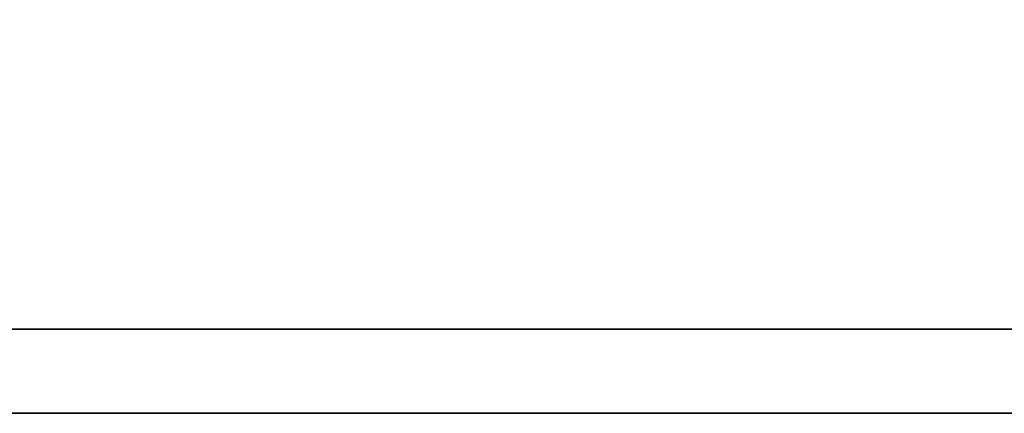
# Model space of a CAD drawing. Header units: millimetres. Extents: x -2774 to 3135, y -1571 to 860.
# Tile 494 of 625: x -648.04 to -645.37, y -536.54 to -535.47. Entities that reach past the tile are written whole.
import ezdxf

# ---------------------------------------------------------------- set-up
doc = ezdxf.new("R2010")
doc.units = ezdxf.units.MM
doc.layers.add('DIM', color=4, linetype='CONTINUOUS')
doc.layers.add('layer 1', color=7, linetype='CONTINUOUS')

# ---------------------------------------------------------------- blocks, each defined once
blk = doc.blocks.new('TBI MOTION logo(完整正式版)')
at = {"layer": 'layer 1', "color": 22, "lineweight": 35}
blk.add_open_spline([(75.90875, -9.47875), (75.90875, -9.47875), (75.90875, -12.28625), (75.90875, -12.28625), (75.90875, -12.28625), (75.90875, -12.28625), (75.90875, -12.47875), (75.90875, -12.47875), (75.90875, -12.47875), (75.90875, -12.47875), (75.71625, -12.47875), (75.71625, -12.47875), (75.71625, -12.47875), (75.71625, -12.47875), (-88.32875, -12.47875), (-88.32875, -12.47875), (-88.32875, -12.47875), (-88.32875, -12.47875), (-88.32875, -13.29375), (-88.32875, -13.29375), (-88.32875, -13.29375), (-88.32875, -13.29375), (82.89125, -13.29375), (82.89125, -13.29375), (82.89125, -13.29375), (82.89125, -13.29375), (75.90875, -9.47875), (75.90875, -9.47875)], degree=3, knots=[0, 0, 0, 0, 0.1428571, 0.1428571, 0.1428571, 0.1428572, 0.2857143, 0.2857143, 0.2857143, 0.2857143, 0.4285714, 0.4285714, 0.4285714, 0.4285714, 0.5714286, 0.5714286, 0.5714286, 0.5714286, 0.7142857, 0.7142857, 0.7142857, 0.7142857, 0.8571429, 0.8571429, 0.8571429, 0.8571429, 1, 1, 1, 1], dxfattribs=at)

msp = doc.modelspace()

# ---------------------------------------------------------------- block references
at = {"layer": 'DIM', "color": 7, "xscale": 0.2802190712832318, "yscale": 0.2802190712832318, "zscale": 0.2802190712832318}
msp.add_blockref('TBI MOTION logo(完整正式版)', (-628.1847, -532.8173), dxfattribs=at)

doc.saveas('drawing.dxf')
